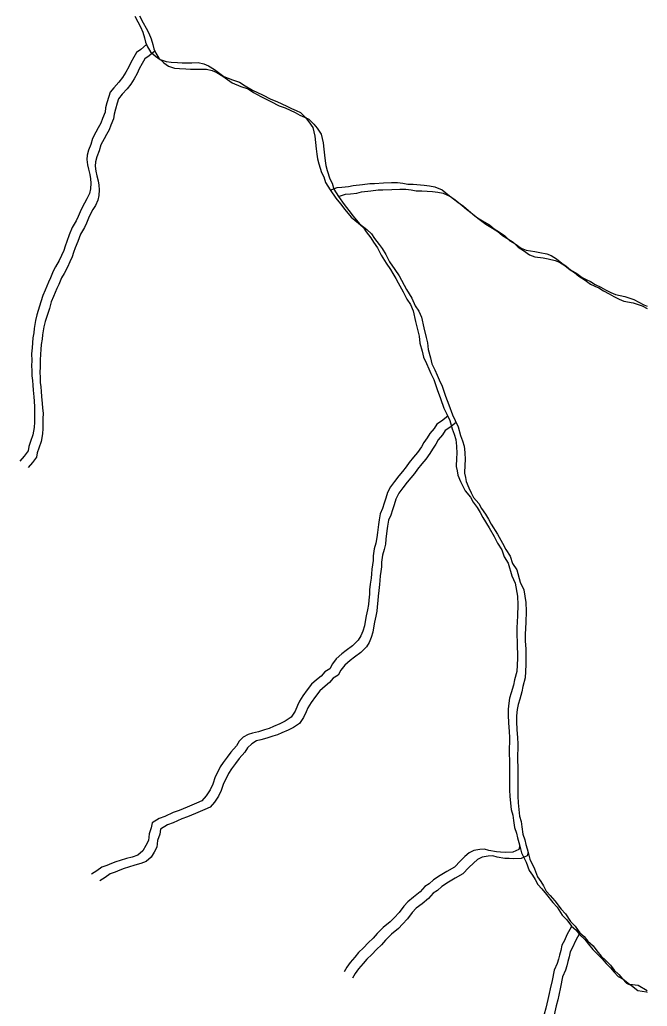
# Model space of a CAD drawing. Extents: x -21.1 to 50.3, y 0 to 22.1.
# Drawn here: x 49.533 to 50.256, y 17.623 to 18.76 of the extents above; entities that cross this region are included whole.
import ezdxf

# ---------------------------------------------------------------- set-up
doc = ezdxf.new("R2010")
doc.units = 0
doc.layers.add('GM_X_Minor_River', color=7, linetype='Continuous')

msp = doc.modelspace()

# ---------------------------------------------------------------- linework, layer by layer
at = {"layer": 'GM_X_Minor_River'}
for points in [[(49.666, 18.7638), (49.6695, 18.7574), (49.6725, 18.7517), (49.6752, 18.7453), (49.6772, 18.7388), (49.6784, 18.7339), (49.6807, 18.7286), (49.6841, 18.7229), (49.6899, 18.7176), (49.6952, 18.7138), (49.7021, 18.7116), (49.7078, 18.7109), (49.715, 18.7105), (49.7204, 18.7102), (49.7318, 18.7102), (49.739, 18.7103), (49.7455, 18.7088), (49.7508, 18.7066), (49.7577, 18.7024), (49.7684, 18.6945), (49.7783, 18.6904), (49.7867, 18.6878), (49.7932, 18.6836), (49.8016, 18.6787), (49.8131, 18.6731), (49.8226, 18.6682), (49.8295, 18.6656), (49.8409, 18.6603), (49.8463, 18.6573), (49.852, 18.6551), (49.8569, 18.6528), (49.8627, 18.6471), (49.8665, 18.6422), (49.8711, 18.6354), (49.8735, 18.6256), (49.8743, 18.6183), (49.8747, 18.6111), (49.8755, 18.6047), (49.8763, 18.5994), (49.8778, 18.5937), (49.8809, 18.5838), (49.8836, 18.5789), (49.8856, 18.5721), (49.8909, 18.5637), (49.8975, 18.5543), (49.9028, 18.5475), (49.9078, 18.541), (49.9151, 18.5323), (49.9235, 18.5255), (49.9289, 18.5206), (49.9323, 18.5153), (49.9377, 18.5085), (49.9411, 18.5036), (49.9454, 18.4968), (49.9496, 18.4885), (49.9557, 18.4794), (49.9607, 18.4722), (49.9634, 18.4673)], [(49.6714, 18.7643), (49.6756, 18.7563), (49.6791, 18.7499), (49.6822, 18.7442), (49.6849, 18.7378), (49.6868, 18.7313), (49.688, 18.7264), (49.6903, 18.7211), (49.6938, 18.7154), (49.6995, 18.7101), (49.7049, 18.7063), (49.7117, 18.7041), (49.7174, 18.7034), (49.7247, 18.703), (49.73, 18.7027), (49.7414, 18.7027), (49.7486, 18.7028), (49.7551, 18.7013), (49.7605, 18.6991), (49.7673, 18.6949), (49.778, 18.687), (49.788, 18.6829), (49.7964, 18.6803), (49.8028, 18.6761), (49.8112, 18.6712), (49.8227, 18.6656), (49.8322, 18.6607), (49.8391, 18.6581), (49.8506, 18.6528), (49.8559, 18.6498), (49.8616, 18.6476), (49.8666, 18.6453), (49.8723, 18.6396), (49.8762, 18.6347), (49.8808, 18.6279), (49.8831, 18.6181), (49.8839, 18.6108), (49.8843, 18.6036), (49.8851, 18.5972), (49.8859, 18.5919), (49.8875, 18.5862), (49.8906, 18.5763), (49.8933, 18.5714), (49.8952, 18.5646), (49.9006, 18.5562), (49.9071, 18.5468), (49.9125, 18.54), (49.9174, 18.5335), (49.9247, 18.5248), (49.9331, 18.518), (49.9385, 18.5131), (49.942, 18.5078), (49.9473, 18.501), (49.9508, 18.4961), (49.955, 18.4893), (49.9592, 18.481), (49.9654, 18.4719), (49.9704, 18.4647), (49.9731, 18.4598)], [(49.6795, 18.7312), (49.6727, 18.7255), (49.6678, 18.722), (49.6647, 18.7167), (49.6614, 18.7106), (49.6591, 18.7053), (49.6557, 18.6992), (49.6516, 18.6931), (49.6474, 18.6877), (49.6417, 18.6813), (49.6376, 18.6763), (49.6361, 18.6714), (49.6338, 18.6641), (49.6323, 18.6584), (49.6316, 18.6531), (49.6286, 18.6459), (49.6267, 18.6405), (49.6237, 18.6352), (49.6211, 18.6302), (49.6173, 18.623), (49.6151, 18.6161), (49.6124, 18.6093), (49.6109, 18.6036), (49.6106, 18.5986), (49.6114, 18.5926), (49.6126, 18.5876), (49.6141, 18.5816), (49.6149, 18.5766), (49.6153, 18.5713), (49.615, 18.5649), (49.6139, 18.5595), (49.6108, 18.5534), (49.6078, 18.5485), (49.6052, 18.5435), (49.6029, 18.5386), (49.6007, 18.5329), (49.5984, 18.5279), (49.5939, 18.5203), (49.5905, 18.5119), (49.5875, 18.5043), (49.5856, 18.499), (49.5841, 18.494), (49.5815, 18.4883), (49.5789, 18.4822), (49.5747, 18.475), (49.5717, 18.47), (49.5687, 18.4624), (49.5665, 18.4575), (49.5627, 18.4483), (49.5601, 18.4422), (49.5578, 18.4346), (49.553, 18.4198), (49.5515, 18.4133), (49.55, 18.4042), (49.5497, 18.3992), (49.5485, 18.3932), (49.5482, 18.3875), (49.5475, 18.3818), (49.5471, 18.3749), (49.5472, 18.3673), (49.5468, 18.3609), (49.5472, 18.3555), (49.5473, 18.3495), (49.5481, 18.3442), (49.5485, 18.3388), (49.5489, 18.3331), (49.5497, 18.3252), (49.5501, 18.3202), (49.5505, 18.3138), (49.5502, 18.3077), (49.5502, 18.2963), (49.5499, 18.2902), (49.5484, 18.2815), (49.5458, 18.2739), (49.5439, 18.2682), (49.5432, 18.2632), (49.5383, 18.2571), (49.5334, 18.2514)], [(49.6891, 18.7237), (49.6823, 18.718), (49.6774, 18.7145), (49.6744, 18.7092), (49.671, 18.7031), (49.6687, 18.6978), (49.6653, 18.6917), (49.6612, 18.6856), (49.657, 18.6802), (49.6514, 18.6738), (49.6472, 18.6688), (49.6457, 18.6638), (49.6435, 18.6566), (49.642, 18.6509), (49.6412, 18.6456), (49.6382, 18.6384), (49.6364, 18.633), (49.6333, 18.6277), (49.6307, 18.6227), (49.6269, 18.6155), (49.6247, 18.6086), (49.6221, 18.6018), (49.6206, 18.5961), (49.6202, 18.5911), (49.621, 18.5851), (49.6222, 18.5801), (49.6237, 18.5741), (49.6245, 18.5691), (49.6249, 18.5638), (49.6246, 18.5574), (49.6235, 18.552), (49.6205, 18.5459), (49.6175, 18.541), (49.6148, 18.536), (49.6126, 18.5311), (49.6103, 18.5254), (49.6081, 18.5204), (49.6035, 18.5128), (49.6002, 18.5044), (49.5972, 18.4968), (49.5953, 18.4915), (49.5938, 18.4865), (49.5912, 18.4808), (49.5885, 18.4747), (49.5844, 18.4675), (49.5814, 18.4625), (49.5784, 18.4549), (49.5761, 18.45), (49.5723, 18.4408), (49.5697, 18.4347), (49.5675, 18.4271), (49.5626, 18.4123), (49.5611, 18.4058), (49.5596, 18.3967), (49.5593, 18.3917), (49.5582, 18.3857), (49.5578, 18.38), (49.5571, 18.3743), (49.5568, 18.3674), (49.5568, 18.3598), (49.5565, 18.3534), (49.5569, 18.348), (49.5569, 18.342), (49.5577, 18.3367), (49.5581, 18.3313), (49.5585, 18.3256), (49.5593, 18.3177), (49.5597, 18.3127), (49.5602, 18.3063), (49.5598, 18.3002), (49.5599, 18.2888), (49.5595, 18.2827), (49.558, 18.274), (49.5554, 18.2664), (49.5536, 18.2607), (49.5528, 18.2557), (49.5479, 18.2496), (49.543, 18.2439)], [(49.8911, 18.5635), (49.8989, 18.5664), (49.9046, 18.5668), (49.9122, 18.5676), (49.9176, 18.5688), (49.9282, 18.57), (49.9366, 18.5712), (49.9419, 18.5712), (49.9526, 18.5717), (49.9617, 18.5721), (49.9685, 18.5721), (49.9746, 18.5714), (49.9804, 18.5703), (49.9868, 18.5703), (49.9994, 18.5693), (50.0055, 18.5685), (50.0116, 18.5674), (50.02, 18.5637), (50.0284, 18.5569), (50.0349, 18.5524), (50.0406, 18.5475), (50.0479, 18.5414), (50.0529, 18.5376), (50.0609, 18.5316), (50.0685, 18.5271), (50.0746, 18.5233), (50.08, 18.5188), (50.085, 18.5158), (50.0922, 18.5109), (50.098, 18.5052), (50.1041, 18.5015), (50.1109, 18.4966), (50.117, 18.4943), (50.127, 18.4929), (50.1327, 18.4917), (50.1407, 18.4899), (50.1456, 18.488), (50.1517, 18.4842), (50.1579, 18.4793), (50.1628, 18.476), (50.1678, 18.4718), (50.1751, 18.4673), (50.1812, 18.4628), (50.1861, 18.4605), (50.1911, 18.4583), (50.1964, 18.4549), (50.2029, 18.4515), (50.2083, 18.4485), (50.2144, 18.4455), (50.2197, 18.4432), (50.2305, 18.441)], [(49.9007, 18.556), (49.9086, 18.5589), (49.9143, 18.5593), (49.9219, 18.5601), (49.9272, 18.5613), (49.9378, 18.5625), (49.9462, 18.5637), (49.9515, 18.5637), (49.9622, 18.5642), (49.9713, 18.5646), (49.9782, 18.5646), (49.9843, 18.5639), (49.99, 18.5628), (49.9965, 18.5628), (50.009, 18.5618), (50.0151, 18.561), (50.0212, 18.5599), (50.0296, 18.5562), (50.038, 18.5494), (50.0445, 18.5449), (50.0503, 18.54), (50.0575, 18.5339), (50.0625, 18.5301), (50.0705, 18.5241), (50.0782, 18.5196), (50.0843, 18.5158), (50.0896, 18.5113), (50.0946, 18.5083), (50.1019, 18.5034), (50.1076, 18.4977), (50.1137, 18.494), (50.1206, 18.4891), (50.1267, 18.4868), (50.1366, 18.4853), (50.1423, 18.4842), (50.1503, 18.4824), (50.1553, 18.4805), (50.1614, 18.4767), (50.1675, 18.4718), (50.1725, 18.4685), (50.1774, 18.4643), (50.1847, 18.4598), (50.1908, 18.4553), (50.1958, 18.453), (50.2007, 18.4508), (50.2061, 18.4474), (50.2126, 18.444), (50.2179, 18.441), (50.224, 18.438), (50.2294, 18.4357), (50.2401, 18.4335)], [(49.9634, 18.4673), (49.9665, 18.4616), (49.9692, 18.4566), (49.9753, 18.4464), (49.9792, 18.4377), (49.9834, 18.4317), (49.9865, 18.4245), (49.9892, 18.4123), (49.992, 18.4013), (49.9935, 18.3952), (49.9943, 18.3873), (49.997, 18.3778), (49.9986, 18.371), (50.0021, 18.3638), (50.0048, 18.3577), (50.0071, 18.3524), (50.0105, 18.3452), (50.0144, 18.3338), (50.0183, 18.3236), (50.0221, 18.3122), (50.0256, 18.3054), (50.0287, 18.2982), (50.0314, 18.2883), (50.0337, 18.2823), (50.0357, 18.2762), (50.0365, 18.2686), (50.0369, 18.2602), (50.0365, 18.2545), (50.0362, 18.245), (50.0374, 18.2401), (50.0382, 18.2352), (50.0413, 18.228), (50.044, 18.2223), (50.0467, 18.217), (50.0528, 18.2098), (50.0559, 18.2041), (50.0605, 18.1977), (50.0639, 18.192), (50.067, 18.1863), (50.0743, 18.1746), (50.0801, 18.1644), (50.0839, 18.1568), (50.0889, 18.1492), (50.0916, 18.1409), (50.0962, 18.1337), (50.1005, 18.1193), (50.1043, 18.1106), (50.1067, 18.0958), (50.1071, 18.0859), (50.1068, 18.073), (50.1061, 18.0593), (50.1062, 18.0513), (50.1066, 18.0426), (50.1067, 18.024), (50.106, 18.0091), (50.1034, 17.9992), (50.1023, 17.9932), (50.0997, 17.9844), (50.0978, 17.9783), (50.0967, 17.9726), (50.096, 17.9654), (50.0961, 17.9586), (50.0965, 17.9498), (50.0973, 17.9399), (50.0977, 17.9331), (50.0977, 17.9282), (50.0974, 17.9198), (50.0971, 17.9145), (50.0975, 17.9061), (50.0977, 17.8727), (50.0981, 17.8651), (50.0997, 17.8499), (50.1013, 17.8435), (50.1021, 17.8374), (50.1032, 17.8291), (50.1056, 17.8226), (50.1067, 17.8173), (50.1083, 17.812), (50.1098, 17.8063), (50.1114, 17.8002), (50.1168, 17.7892), (50.1203, 17.7798), (50.1241, 17.7745), (50.1272, 17.7695), (50.1303, 17.7635), (50.1349, 17.7586), (50.1402, 17.7521), (50.1475, 17.7427), (50.1525, 17.7374), (50.1582, 17.7283), (50.1636, 17.723), (50.169, 17.7155), (50.1739, 17.7113), (50.1782, 17.706), (50.1843, 17.7003), (50.1885, 17.6947), (50.1935, 17.6886), (50.1988, 17.6837), (50.2042, 17.678), (50.2088, 17.6724), (50.2138, 17.6675)], [(49.9731, 18.4598), (49.9761, 18.4541), (49.9788, 18.4491), (49.985, 18.4389), (49.9888, 18.4302), (49.993, 18.4242), (49.9961, 18.417), (49.9989, 18.4048), (50.0016, 18.3938), (50.0031, 18.3877), (50.004, 18.3798), (50.0067, 18.3703), (50.0082, 18.3635), (50.0117, 18.3563), (50.0144, 18.3502), (50.0167, 18.3449), (50.0202, 18.3377), (50.024, 18.3263), (50.0279, 18.3161), (50.0318, 18.3047), (50.0352, 18.2979), (50.0383, 18.2907), (50.041, 18.2808), (50.0434, 18.2748), (50.0453, 18.2687), (50.0461, 18.2611), (50.0465, 18.2527), (50.0462, 18.247), (50.0459, 18.2375), (50.047, 18.2326), (50.0478, 18.2277), (50.0509, 18.2205), (50.0536, 18.2148), (50.0563, 18.2095), (50.0624, 18.2023), (50.0655, 18.1966), (50.0701, 18.1902), (50.0736, 18.1845), (50.0766, 18.1788), (50.0839, 18.1671), (50.0897, 18.1569), (50.0935, 18.1493), (50.0985, 18.1417), (50.1012, 18.1334), (50.1059, 18.1262), (50.1101, 18.1118), (50.114, 18.1031), (50.1163, 18.0883), (50.1168, 18.0784), (50.1165, 18.0655), (50.1158, 18.0518), (50.1158, 18.0438), (50.1163, 18.0351), (50.1164, 18.0165), (50.1157, 18.0016), (50.1131, 17.9917), (50.112, 17.9857), (50.1094, 17.9769), (50.1075, 17.9708), (50.1064, 17.9651), (50.1057, 17.9579), (50.1057, 17.9511), (50.1061, 17.9423), (50.1069, 17.9324), (50.1074, 17.9256), (50.1074, 17.9207), (50.107, 17.9123), (50.1067, 17.907), (50.1071, 17.8986), (50.1073, 17.8652), (50.1077, 17.8576), (50.1093, 17.8424), (50.1109, 17.836), (50.1117, 17.8299), (50.1129, 17.8216), (50.1152, 17.8151), (50.1164, 17.8098), (50.1179, 17.8045), (50.1195, 17.7988), (50.121, 17.7927), (50.1264, 17.7817), (50.1299, 17.7723), (50.1337, 17.767), (50.1368, 17.762), (50.1399, 17.756), (50.1445, 17.7511), (50.1499, 17.7446), (50.1571, 17.7352), (50.1621, 17.7299), (50.1679, 17.7208), (50.1732, 17.7155), (50.1786, 17.708), (50.1836, 17.7038), (50.1878, 17.6985), (50.1939, 17.6928), (50.1981, 17.6872), (50.2031, 17.6811), (50.2085, 17.6762), (50.2138, 17.6705), (50.2184, 17.6649), (50.2234, 17.66)], [(50.2305, 18.441), (50.2409, 18.4375), (50.2523, 18.4315), (50.2563, 18.4299)], [(50.2401, 18.4335), (50.2505, 18.43), (50.2563, 18.427)], [(50.0265, 18.3032), (50.0192, 18.2974), (50.0139, 18.2939), (50.0108, 18.289), (50.0059, 18.2832), (50.0029, 18.2783), (49.9991, 18.2726), (49.9961, 18.2676), (49.9916, 18.2611), (49.9871, 18.2558), (49.9821, 18.2497), (49.9784, 18.2447), (49.9742, 18.2394), (49.97, 18.2344), (49.9651, 18.2279), (49.9606, 18.2218), (49.9572, 18.215), (49.955, 18.2085), (49.9531, 18.2028), (49.9512, 18.1967), (49.9486, 18.1906), (49.9475, 18.1838), (49.9468, 18.1784), (49.9457, 18.1689), (49.9449, 18.1632), (49.9435, 18.1568), (49.9416, 18.1503), (49.9405, 18.1423), (49.9405, 18.137), (49.9398, 18.1317), (49.939, 18.1267), (49.9387, 18.1214), (49.9383, 18.1165), (49.9372, 18.1096), (49.9365, 18.1032), (49.9362, 18.0982), (49.9354, 18.091), (49.9351, 18.0861), (49.934, 18.08), (49.9325, 18.0731), (49.9314, 18.0667), (49.9307, 18.0617), (49.9288, 18.0556), (49.9262, 18.0499), (49.9231, 18.045), (49.9167, 18.0385), (49.9095, 18.0331), (49.9046, 18.0293), (49.8981, 18.0236), (49.8936, 18.0178), (49.8906, 18.0121), (49.8849, 18.0087), (49.8807, 18.0037), (49.8754, 17.9995), (49.8694, 17.9942), (49.8645, 17.9877), (49.8595, 17.9808), (49.8558, 17.9747), (49.8535, 17.9698), (49.8505, 17.9633), (49.846, 17.9564), (49.8392, 17.9518), (49.8331, 17.9487), (49.8259, 17.9457), (49.8206, 17.9434), (49.8152, 17.9418), (49.8084, 17.9395), (49.8015, 17.9379), (49.7966, 17.9364), (49.7909, 17.9333), (49.786, 17.9287), (49.783, 17.9234), (49.7765, 17.9161), (49.7724, 17.9104), (49.7679, 17.9043), (49.7641, 17.899), (49.7615, 17.8933), (49.7584, 17.8876), (49.7558, 17.8792), (49.7528, 17.8727), (49.7483, 17.8658), (49.743, 17.8601), (49.7369, 17.8574), (49.7263, 17.8528), (49.7172, 17.849), (49.7103, 17.8466), (49.7005, 17.842), (49.694, 17.8397), (49.686, 17.8347), (49.6849, 17.829), (49.6823, 17.8218), (49.6816, 17.8142), (49.6786, 17.8085), (49.6752, 17.8024), (49.6695, 17.7974), (49.663, 17.7951), (49.6562, 17.7935), (49.649, 17.7912), (49.644, 17.7897), (49.6391, 17.7877), (49.6338, 17.7854)], [(50.0362, 18.2957), (50.0288, 18.2899), (50.0235, 18.2864), (50.0205, 18.2815), (50.0156, 18.2757), (50.0126, 18.2708), (50.0088, 18.2651), (50.0058, 18.2601), (50.0012, 18.2536), (49.9967, 18.2483), (49.9918, 18.2422), (49.988, 18.2372), (49.9838, 18.2319), (49.9797, 18.2269), (49.9748, 18.2204), (49.9702, 18.2143), (49.9668, 18.2075), (49.9646, 18.201), (49.9627, 18.1953), (49.9609, 18.1892), (49.9582, 18.1831), (49.9571, 18.1763), (49.9564, 18.1709), (49.9553, 18.1614), (49.9546, 18.1557), (49.9531, 18.1493), (49.9512, 18.1428), (49.9501, 18.1348), (49.9502, 18.1295), (49.9494, 18.1242), (49.9487, 18.1192), (49.9483, 18.1139), (49.948, 18.109), (49.9469, 18.1021), (49.9462, 18.0957), (49.9458, 18.0907), (49.9451, 18.0835), (49.9447, 18.0786), (49.9436, 18.0725), (49.9421, 18.0656), (49.941, 18.0592), (49.9403, 18.0542), (49.9384, 18.0481), (49.9358, 18.0424), (49.9328, 18.0375), (49.9263, 18.031), (49.9191, 18.0256), (49.9142, 18.0218), (49.9078, 18.0161), (49.9032, 18.0103), (49.9002, 18.0046), (49.8945, 18.0012), (49.8904, 17.9962), (49.8851, 17.992), (49.879, 17.9867), (49.8741, 17.9802), (49.8692, 17.9733), (49.8654, 17.9672), (49.8632, 17.9623), (49.8601, 17.9558), (49.8556, 17.9489), (49.8488, 17.9443), (49.8427, 17.9412), (49.8355, 17.9382), (49.8302, 17.9359), (49.8249, 17.9343), (49.818, 17.932), (49.8112, 17.9304), (49.8062, 17.9289), (49.8006, 17.9258), (49.7956, 17.9212), (49.7926, 17.9159), (49.7862, 17.9086), (49.782, 17.9029), (49.7775, 17.8968), (49.7737, 17.8915), (49.7711, 17.8858), (49.7681, 17.8801), (49.7655, 17.8717), (49.7624, 17.8652), (49.7579, 17.8583), (49.7526, 17.8526), (49.7465, 17.8499), (49.7359, 17.8453), (49.7268, 17.8415), (49.72, 17.8391), (49.7101, 17.8345), (49.7036, 17.8322), (49.6957, 17.8272), (49.6946, 17.8215), (49.6919, 17.8143), (49.6912, 17.8067), (49.6882, 17.801), (49.6848, 17.7949), (49.6791, 17.7899), (49.6727, 17.7876), (49.6658, 17.786), (49.6586, 17.7837), (49.6537, 17.7822), (49.6487, 17.7802), (49.6434, 17.7779)], [(50.1094, 17.808), (50.1083, 17.804), (50.1015, 17.8009), (50.0927, 17.8005), (50.0874, 17.8009), (50.0825, 17.8012), (50.0737, 17.8027), (50.0687, 17.8042), (50.0634, 17.8038), (50.0566, 17.8026), (50.0513, 17.7999), (50.0463, 17.7957), (50.041, 17.7907), (50.0342, 17.7835), (50.0255, 17.7785), (50.0179, 17.7739), (50.0099, 17.7689), (50.005, 17.7643), (50.0001, 17.7612), (49.9948, 17.7551), (49.9872, 17.749), (49.9804, 17.7437), (49.9759, 17.7387), (49.9706, 17.7315), (49.9649, 17.7253), (49.96, 17.7204), (49.952, 17.7139), (49.9452, 17.707), (49.9407, 17.7017), (49.9346, 17.6963), (49.9293, 17.6906), (49.9236, 17.6852), (49.9195, 17.6799), (49.9142, 17.6738), (49.9104, 17.6684), (49.907, 17.6631)], [(50.119, 17.8005), (50.118, 17.7965), (50.1111, 17.7934), (50.1024, 17.793), (50.0971, 17.7934), (50.0921, 17.7937), (50.0833, 17.7952), (50.0784, 17.7967), (50.0731, 17.7963), (50.0662, 17.7951), (50.0609, 17.7924), (50.056, 17.7882), (50.0507, 17.7832), (50.0439, 17.776), (50.0351, 17.771), (50.0275, 17.7664), (50.0196, 17.7614), (50.0147, 17.7568), (50.0097, 17.7537), (50.0044, 17.7476), (49.9969, 17.7415), (49.99, 17.7362), (49.9855, 17.7312), (49.9802, 17.7239), (49.9745, 17.7178), (49.9696, 17.7129), (49.9616, 17.7064), (49.9548, 17.6995), (49.9503, 17.6942), (49.9442, 17.6888), (49.9389, 17.6831), (49.9333, 17.6777), (49.9291, 17.6724), (49.9238, 17.6663), (49.92, 17.6609), (49.9166, 17.6556)], [(49.6338, 17.7854), (49.6281, 17.7835), (49.622, 17.7793), (49.6159, 17.7755)], [(49.6434, 17.7779), (49.6377, 17.776), (49.6316, 17.7718), (49.6256, 17.768)], [(50.1692, 17.7153), (50.1637, 17.7055), (50.1611, 17.6991), (50.158, 17.6937), (50.1566, 17.6877), (50.1551, 17.6823), (50.154, 17.6774), (50.1525, 17.6724), (50.1491, 17.6648), (50.1469, 17.653), (50.1446, 17.6435), (50.1435, 17.6382), (50.1417, 17.6313), (50.1394, 17.6211), (50.1376, 17.6142), (50.1361, 17.6078), (50.1335, 17.5945), (50.1316, 17.5834), (50.1294, 17.5682), (50.1287, 17.5633), (50.1284, 17.5542)], [(50.1788, 17.7078), (50.1733, 17.698), (50.1707, 17.6916), (50.1677, 17.6862), (50.1662, 17.6802), (50.1647, 17.6748), (50.1636, 17.6699), (50.1621, 17.6649), (50.1587, 17.6573), (50.1565, 17.6455), (50.1543, 17.636), (50.1532, 17.6307), (50.1513, 17.6238), (50.1491, 17.6136), (50.1472, 17.6067), (50.1457, 17.6003), (50.1431, 17.587), (50.1413, 17.5759), (50.1391, 17.5607), (50.1383, 17.5558), (50.138, 17.5467)], [(50.2138, 17.6675), (50.2184, 17.6625), (50.223, 17.6576), (50.2287, 17.6546), (50.2359, 17.6489)], [(50.2234, 17.66), (50.228, 17.655), (50.2326, 17.6501), (50.2383, 17.6471), (50.2456, 17.6414)], [(50.2359, 17.6489), (50.2459, 17.6476), (50.2563, 17.6413)], [(50.2456, 17.6414), (50.2555, 17.6401), (50.2563, 17.6396)]]:
    msp.add_lwpolyline(points, dxfattribs=at)

doc.saveas('drawing.dxf')
